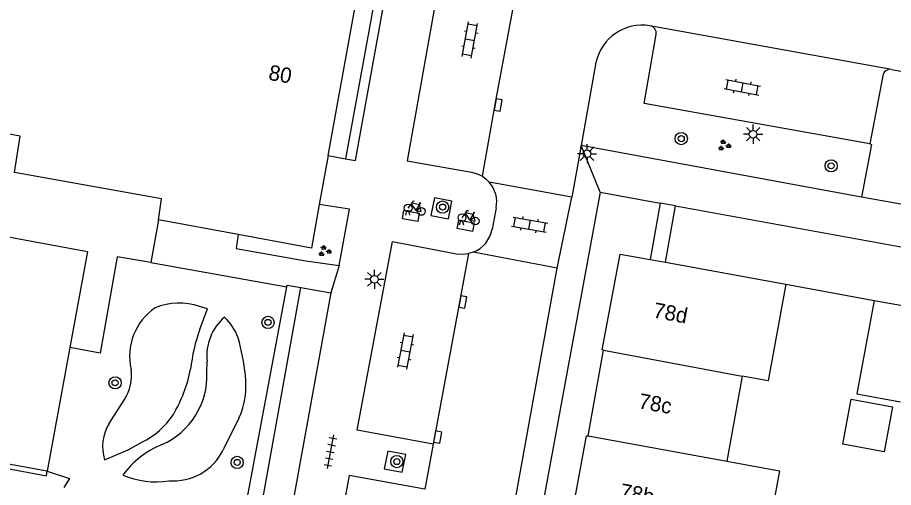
# Model space of a CAD drawing. Extents: x 132999 to 136000, y 398499 to 400501.
# Drawn here: x 133345.5 to 133402.7, y 400344 to 400374.7 of the extents above; entities that cross this region are included whole.
import ezdxf

# ---------------------------------------------------------------- set-up
doc = ezdxf.new("R2010")
doc.units = 0
for name, color, linetype in [('gg-afsc-hekwerk', 7, 'Continuous'), ('gg-afsc-muur', 7, 'Continuous'), ('gg-anno-huisnummerreeks BGT', 7, 'Continuous'), ('gg-bbg-bijgebouw', 7, 'Continuous'), ('gg-bbg-gedigitaliseerde bebouwing', 7, 'Continuous'), ('gg-bbg-gedigitaliseerde bijgebouw', 7, 'Continuous'), ('gg-bbg-hoofdgebouw', 7, 'Continuous'), ('gg-bbg-luifel en loopbrug', 7, 'Continuous'), ('gg-bbg-tussenscheiding', 7, 'Continuous'), ('gg-knt-verharding', 7, 'Continuous'), ('gg-knt-verharding nz', 7, 'Continuous'), ('gt-grn-groengrens', 7, 'Continuous'), ('gt-grn-weggrens', 7, 'Continuous'), ('gt-symb-boom', 7, 'Continuous'), ('gt-symb-fietsenrek', 7, 'Continuous'), ('gt-symb-groenvak', 7, 'Continuous'), ('gt-symb-klinker verharding', 7, 'Continuous'), ('gt-symb-kolk', 7, 'Continuous'), ('gt-symb-lichtmast', 7, 'Continuous'), ('gt-symb-tegel verharding', 7, 'Continuous')]:
    doc.layers.add(name, color=color, linetype=linetype)

# ---------------------------------------------------------------- blocks, each defined once
blk = doc.blocks.new('gt0-BOOM')
at = {"layer": 'gt-symb-boom'}
for radius in [0.4, 0.2]:
    blk.add_circle((0, 0), radius, dxfattribs=at)
blk = doc.blocks.new('gt0-LMAST')
at = {"layer": 'gt-symb-lichtmast'}
for p, q in [((-0.005, 0.246), (-0.005, 0.621)), ((-0.182, 0.173), (-0.447, 0.438)), ((0.172, 0.173), (0.437, 0.438)), ((-0.255, -0.004), (-0.63, -0.004)), ((-0.182, -0.181), (-0.447, -0.446)), ((-0.005, -0.254), (-0.005, -0.629)), ((0.437, -0.446), (0.172, -0.181)), ((0.245, -0.004), (0.62, -0.004))]:
    blk.add_line(p, q, dxfattribs=at)
blk.add_circle((-0.005, -0.004), 0.25, dxfattribs=at)
blk = doc.blocks.new('gt0-GRVAK')
at = {"layer": 'gt-symb-groenvak'}
for p, q in [((-0.11, 0.189), (-0.228, 0.24)), ((-0.182, 0.153), (0.088, 0.153)), ((-0.091, 0.211), (-0.156, 0.322)), ((-0.047, 0.214), (-0.047, 0.393)), ((-0.004, 0.211), (0.061, 0.322)), ((0.015, 0.189), (0.133, 0.24)), ((0.262, -0.052), (0.197, 0.059)), ((0.305, -0.049), (0.305, 0.13)), ((0.349, -0.052), (0.414, 0.059)), ((-0.245, -0.228), (-0.363, -0.177)), ((-0.318, -0.264), (-0.047, -0.264)), ((-0.226, -0.206), (-0.291, -0.095)), ((-0.183, -0.203), (-0.183, -0.024)), ((-0.139, -0.206), (-0.074, -0.095)), ((-0.12, -0.228), (-0.002, -0.177)), ((0.243, -0.074), (0.125, -0.023)), ((0.17, -0.11), (0.441, -0.11)), ((0.368, -0.074), (0.486, -0.023))]:
    blk.add_line(p, q, dxfattribs=at)
blk = doc.blocks.new('gt0-KL1')
at = {"layer": 'gt-symb-klinker verharding'}
for p, q in [((-1.15, 0.3), (1.15, 0.3)), ((-1, -0.3), (-1, 0.3)), ((-0.5, 0.3), (-0.5, 0.45)), ((0, -0.3), (0, 0.3)), ((0.5, 0.3), (0.5, 0.45)), ((1, -0.3), (1, 0.3)), ((-1.15, -0.3), (1.15, -0.3)), ((-0.5, -0.45), (-0.5, -0.3)), ((0.5, -0.45), (0.5, -0.3))]:
    blk.add_line(p, q, dxfattribs=at)
blk = doc.blocks.new('gt0-FREK')
at = {"layer": 'gt-symb-fietsenrek'}
for p, q in [((0.259, 0.762), (0.294, 0.823)), ((0.54, 0.335), (0.259, 0.762)), ((0.294, 0.823), (0.767, 0.714)), ((0.767, 0.714), (0.54, 0.335)), ((0.757, 0.841), (0.866, 0.816)), ((0.767, 0.714), (0.84, 0.822)), ((0.895, 0.252), (0.767, 0.714))]:
    blk.add_line(p, q, dxfattribs=at)
for points in [[(0.036, 0.476), (0.228, 0.708), (0.259, 0.762)], [(0.294, 0.823), (0.36, 0.937), (0.452, 0.935)], [(-0.124, 0), (-0.047, 0.312), (0.053, 0.312), (0.12, 0)], [(0.54, 0.335), (0.555, 0.305), (0.895, 0.252)]]:
    blk.add_lwpolyline(points, dxfattribs=at)
for centre in [(0.036, 0.476), (0.895, 0.252)]:
    blk.add_circle(centre, 0.252, dxfattribs=at)
blk = doc.blocks.new('gt0-KOLK')
at = {"layer": 'gt-symb-kolk'}
blk.add_lwpolyline([(0, 0), (0.375, 0), (0.375, 0.4), (-0.375, 0.4), (-0.375, 0), (0, 0)], dxfattribs=at)
blk = doc.blocks.new('gt0-TEG1')
at = {"layer": 'gt-symb-tegel verharding'}
for p, q in [((-1.125, 0), (1.125, 0)), ((-0.9, -0.25), (-0.9, 0.25)), ((-0.45, -0.25), (-0.45, 0.25)), ((0, -0.25), (0, 0.25)), ((0.45, -0.25), (0.45, 0.25)), ((0.9, -0.25), (0.9, 0.25))]:
    blk.add_line(p, q, dxfattribs=at)

msp = doc.modelspace()

# ---------------------------------------------------------------- linework, layer by layer
at = {"layer": 'gg-afsc-hekwerk'}
for p, q in [((133354.68, 400361.48), (133354.183, 400358.686)), ((133354.183, 400358.686), (133363.071, 400357.106)), ((133360.296, 400342.214), (133363.071, 400357.106))]:
    msp.add_line(p, q, dxfattribs=at)
at = {"layer": 'gg-afsc-muur'}
msp.add_line((133395.693, 400357.276), (133401.468, 400356.218), dxfattribs=at)
at = {"layer": 'gg-bbg-bijgebouw'}
for p, q in [((133340.55, 400361.154), (133350.034, 400359.423)), ((133350.034, 400359.423), (133348.885, 400353.126)), ((133348.885, 400353.126), (133347.41, 400345.046)), ((133347.41, 400345.046), (133335.806, 400347.163))]:
    msp.add_line(p, q, dxfattribs=at)
at = {"layer": 'gg-bbg-gedigitaliseerde bebouwing'}
msp.add_line((133392.853, 400351.263), (133391.833, 400345.692), dxfattribs=at)
msp.add_lwpolyline([(133391.833, 400345.692), (133395.276, 400345.061), (133394.215, 400339.27), (133392.464, 400339.591)], dxfattribs=at)
at = {"layer": 'gg-bbg-gedigitaliseerde bijgebouw'}
msp.add_lwpolyline([(133399.967, 400349.757), (133402.672, 400349.262), (133402.131, 400346.311), (133399.426, 400346.806), (133399.967, 400349.757)], dxfattribs=at)
at = {"layer": 'gg-bbg-hoofdgebouw'}
for p, q in [((133365.78, 400365.693), (133368.57, 400381.06)), ((133365.78, 400365.693), (133365.196, 400362.484)), ((133359.884, 400360.522), (133354.68, 400361.48)), ((133386.828, 400358.891), (133387.827, 400358.709)), ((133387.827, 400358.709), (133395.693, 400357.276)), ((133382.769, 400347.346), (133383.787, 400352.96))]:
    msp.add_line(p, q, dxfattribs=at)
for points in [[(133354.68, 400361.48), (133354.88, 400362.85), (133345.26, 400364.59), (133345.64, 400366.97), (133341.73, 400367.68)], [(133365.196, 400362.484), (133364.68, 400359.64), (133359.884, 400360.522)], [(133383.787, 400352.96), (133383.689, 400352.979), (133384.877, 400359.247), (133386.828, 400358.891)], [(133395.693, 400357.276), (133394.535, 400350.955), (133392.853, 400351.263)], [(133381.625, 400341.158), (133381.527, 400341.177), (133382.671, 400347.364), (133382.769, 400347.346)]]:
    msp.add_lwpolyline(points, dxfattribs=at)
at = {"layer": 'gg-bbg-luifel en loopbrug'}
msp.add_line((133401.468, 400356.218), (133404.321, 400355.695), dxfattribs=at)
msp.add_lwpolyline([(133401.468, 400356.218), (133400.348, 400350.096), (133403.2, 400349.575)], dxfattribs=at)
at = {"layer": 'gg-bbg-tussenscheiding'}
for p, q in [((133383.787, 400352.96), (133392.853, 400351.263)), ((133382.769, 400347.346), (133391.833, 400345.692))]:
    msp.add_line(p, q, dxfattribs=at)
at = {"layer": 'gg-knt-verharding'}
for p, q in [((133402.604, 400371.328), (133386.814, 400374.184)), ((133383.284, 400371.775), (133382.316, 400366.354)), ((133402.604, 400371.328), (133406.561, 400370.594)), ((133402.03, 400370.913), (133401.187, 400366.459)), ((133382.316, 400366.354), (133381.7, 400362.975)), ((133400.65, 400362.98), (133382.316, 400366.354)), ((133365.78, 400365.693), (133366.921, 400365.485)), ((133381.7, 400362.975), (133376.313, 400363.945)), ((133383.568, 400363.301), (133387.493, 400362.584)), ((133380.739, 400358.326), (133381.7, 400362.975)), ((133376.759, 400362.268), (133376.502, 400360.878)), ((133387.493, 400362.584), (133386.828, 400358.891)), ((133387.827, 400358.709), (133388.495, 400362.393)), ((133388.495, 400362.393), (133407.038, 400359.018)), ((133359.884, 400360.522), (133359.765, 400359.621)), ((133375.265, 400359.372), (133374.957, 400359.277)), ((133380.739, 400358.326), (133375.265, 400359.372)), ((133363.993, 400357.06), (133365.962, 400356.706)), ((133365.962, 400356.706), (133355.065, 400297.076)), ((133357.852, 400351.501), (133357.859, 400352.233)), ((133351.464, 400348.17), (133352.452, 400349.74)), ((133359.946, 400348.504), (133358.917, 400346.432)), ((133372.647, 400346.812), (133372.102, 400343.871))]:
    msp.add_line(p, q, dxfattribs=at)
for points in [[(133366.921, 400365.485), (133367.558, 400365.369), (133372.424, 400392.268)], [(133374.015, 400382.623), (133370.932, 400365.357), (133375.157, 400364.599)], [(133401.187, 400366.459), (133386.441, 400369.09), (133387.226, 400373.602)], [(133401.187, 400366.459), (133401.306, 400366.418), (133400.65, 400362.98)], [(133375.157, 400364.599), (133375.519, 400364.5), (133375.857, 400364.334)], [(133375.857, 400364.334), (133376.101, 400364.156), (133376.313, 400363.945)], [(133383.568, 400363.301), (133377.38, 400329.636), (133372.026, 400300.19)], [(133372.493, 400361.76), (133373.642, 400361.549), (133373.863, 400362.715), (133372.726, 400362.931), (133372.493, 400361.76)], [(133366.5, 400358.49), (133367.17, 400362.18), (133365.196, 400362.484)], [(133372.647, 400346.812), (133367.664, 400347.723), (133369.975, 400360.061), (133374.17, 400359.262), (133374.564, 400359.231), (133374.957, 400359.277)], [(133359.765, 400359.621), (133364.317, 400358.803), (133366.5, 400358.49)], [(133354.183, 400358.686), (133351.992, 400359.076), (133350.87, 400352.764), (133348.885, 400353.126)], [(133369.546, 400296.507), (133373.917, 400320.522), (133380.739, 400358.326)], [(133363.071, 400357.106), (133363.092, 400357.222), (133363.993, 400357.06)], [(133357.393, 400354.336), (133357.89, 400355.657), (133357.375, 400355.81)], [(133335.761, 400346.92), (133347.352, 400344.727), (133347.41, 400345.046)], [(133351.16, 400345.779), (133352.708, 400346.438), (133353.598, 400346.939)], [(133370.618, 400344.985), (133370.845, 400346.139), (133369.675, 400346.358), (133369.435, 400345.185), (133370.618, 400344.985)], [(133347.41, 400345.046), (133348.869, 400344.568), (133348.485, 400343.974)], [(133372.102, 400343.871), (133367.158, 400344.753), (133364.436, 400329.94), (133369.384, 400329.066)]]:
    msp.add_lwpolyline(points, dxfattribs=at)
for centre, radius, start, end in [((133386.307, 400371.136), 3.09, 80.5555, 168.0666), ((133386.712, 400373.675), 0.519, 351.9123, 78.6774), ((133402.525, 400370.833), 0.502, 80.9435, 170.7901), ((133374.821, 400362.65), 1.976, 348.8421, 40.9442), ((133374.528, 400361.238), 2.007, 291.5482, 349.6537), ((133356.644, 400352.558), 3.849, 124.4748, 192.8376), ((133356.026, 400351.869), 4.166, 71.1037, 112.0065), ((133361.211, 400352.576), 3.37, 130.9892, 185.8466), ((133356.695, 400352.647), 3.382, 19.2224, 47.0029), ((133367.975, 400350.498), 11.256, 160.066, 173.8205), ((133345.846, 400349.703), 14.616, 6.341, 16.1165), ((133347.139, 400353.677), 9.843, 329.909, 348.4721), ((133350.126, 400351.291), 2.796, 326.3109, 8.477), ((133352.906, 400351.306), 4.949, 293.867, 2.2554), ((133354.859, 400350.715), 5.546, 336.5066, 6.2308), ((133351.336, 400351.597), 5.178, 295.9006, 326.5422), ((133353.896, 400346.646), 2.87, 147.928, 197.5802), ((133357.048, 400341.405), 5.785, 111.7056, 144.2274), ((133355.651, 400348.047), 3.643, 265.4476, 333.6909), ((133354.499, 400349.782), 5.436, 246.7641, 279.1313)]:
    msp.add_arc(centre, radius, start, end, dxfattribs=at)
at = {"layer": 'gg-knt-verharding nz'}
msp.add_line((133374.957, 400359.277), (133372.647, 400346.812), dxfattribs=at)
for points in [[(133375.857, 400364.334), (133376.703, 400369.033), (133378.212, 400377.231), (133379.064, 400382.198)], [(133371.629, 400361.367), (133370.634, 400361.543), (133370.732, 400362.094), (133371.726, 400361.918), (133371.629, 400361.367)], [(133375.333, 400361.287), (133375.219, 400360.731), (133374.209, 400360.91), (133374.322, 400361.466), (133375.333, 400361.287)]]:
    msp.add_lwpolyline(points, dxfattribs=at)
at = {"layer": 'gt-grn-groengrens'}
for points in [[(133368.57, 400381.06), (133368.708, 400381.818), (133369.849, 400381.61), (133366.921, 400365.485)], [(133358.326, 400331.641), (133359.385, 400331.443), (133363.993, 400357.06)]]:
    msp.add_lwpolyline(points, dxfattribs=at)
at = {"layer": 'gt-grn-weggrens'}
for p, q in [((133383.568, 400363.301), (133382.316, 400366.354)), ((133405.42, 400362.1), (133400.65, 400362.98)), ((133388.495, 400362.393), (133387.493, 400362.584)), ((133366.5, 400358.49), (133365.962, 400356.706))]:
    msp.add_line(p, q, dxfattribs=at)

# ---------------------------------------------------------------- block references
at = {"layer": 'gt-symb-boom'}
for p in [(133388.862, 400366.8), (133398.661, 400365.02), (133373.259, 400362.319), (133361.844, 400354.776), (133351.847, 400350.822), (133359.828, 400345.615), (133370.267, 400345.669)]:
    msp.add_blockref('gt0-BOOM', p, dxfattribs=at)
at = {"layer": 'gt-symb-fietsenrek'}
for p in [(133370.971, 400361.782), (133374.494, 400361.154)]:
    msp.add_blockref('gt0-FREK', p, dxfattribs=at)
at = {"layer": 'gt-symb-groenvak'}
for p in [(133391.658, 400366.353), (133365.532, 400359.44)]:
    msp.add_blockref('gt0-GRVAK', p, dxfattribs=at)
at = {"layer": 'gt-symb-klinker verharding'}
for p, rotation in [((133375.041, 400373.26), 79.69002960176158), ((133392.859, 400370.157), -10.489389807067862), ((133378.947, 400361.171), -10.197205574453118), ((133370.824, 400352.911), -100.83791044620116)]:
    msp.add_blockref('gt0-KL1', p, dxfattribs=dict(at, rotation=rotation))
at = {"layer": 'gt-symb-kolk'}
for p, rotation in [((133376.703, 400369.033), -100.19720557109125), ((133374.378, 400356.152), -99.44347491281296), ((133372.739, 400347.306), -100.1407931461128)]:
    msp.add_blockref('gt0-KOLK', p, dxfattribs=dict(at, rotation=rotation))
at = {"layer": 'gt-symb-lichtmast'}
for p in [(133393.564, 400367.093), (133382.704, 400365.817), (133368.805, 400357.599)]:
    msp.add_blockref('gt0-LMAST', p, dxfattribs=at)
at = {"layer": 'gt-symb-tegel verharding', "rotation": -100.83791044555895}
msp.add_blockref('gt0-TEG1', (133365.923, 400346.312), dxfattribs=at)

# ---------------------------------------------------------------- texts
at = {"layer": 'gg-anno-huisnummerreeks BGT'}
for s, rotation, p in [('80', 349.7, (133361.827, 400370.659)), ('78d', 349.3, (133386.978, 400355.111)), ('78c', 349.7, (133386.019, 400349.163)), ('78b', 349.5, (133384.797, 400343.27))]:
    msp.add_text(s, height=1, rotation=rotation, dxfattribs=at).set_placement(p)

doc.saveas('drawing.dxf')
